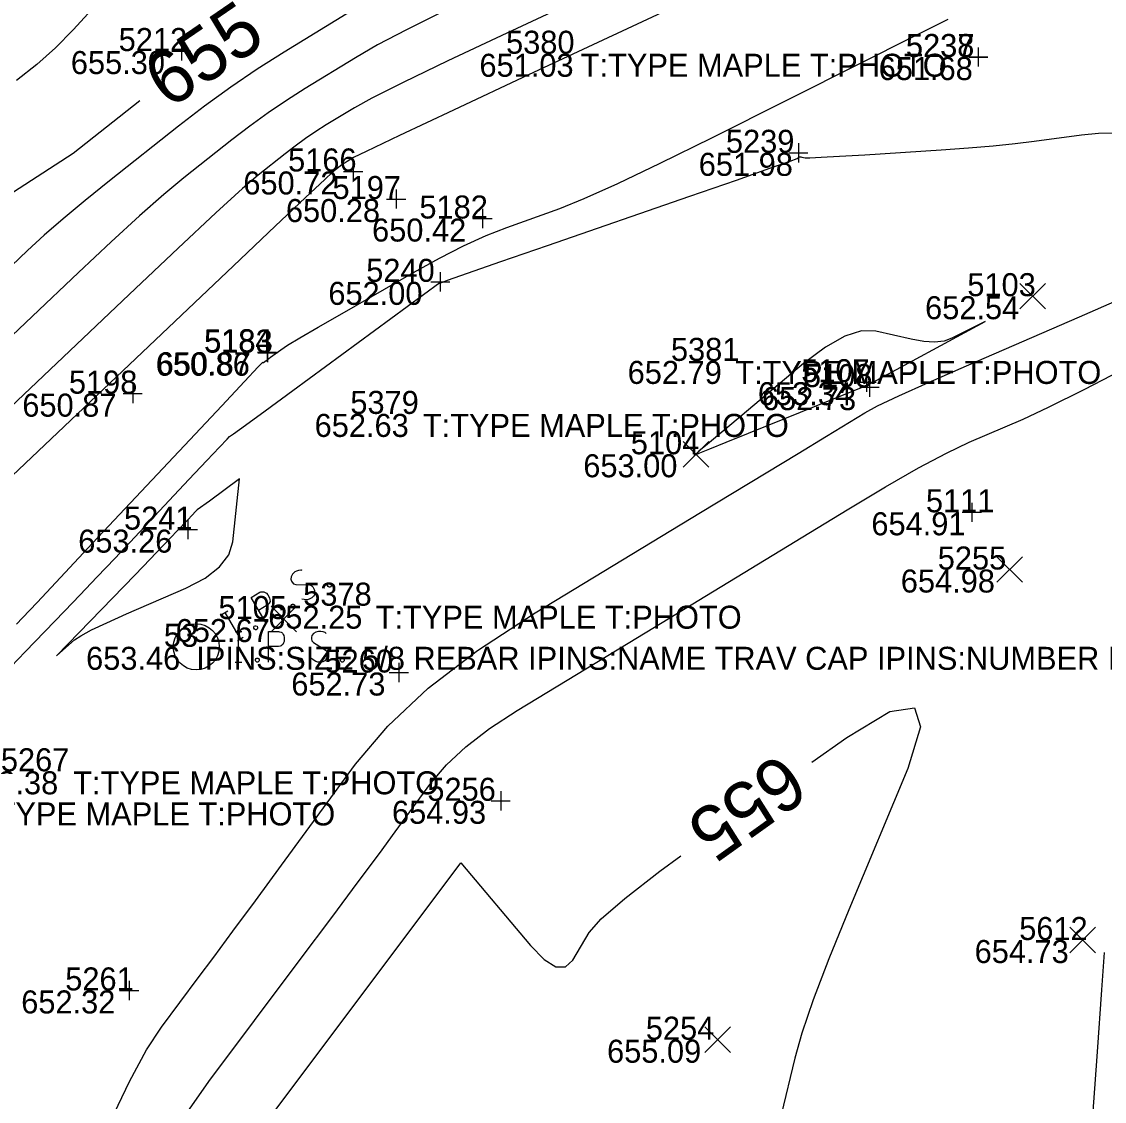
# Model space of a CAD drawing. Extents: x 2129350 to 2137777, y 657588 to 659885.
# Drawn here: x 2132818.3 to 2132874.7, y 658327.6 to 658383.9 of the extents above; entities that cross this region are included whole.
import ezdxf

# ---------------------------------------------------------------- set-up
doc = ezdxf.new("R2010")
doc.units = 0
for name, color, linetype in [('DT_X_Contour_Major', 7, 'Continuous'), ('DT_X_Contour_Minor', 7, 'Continuous'), ('SV_P_Mon_Cells_Set', 7, 'Continuous'), ('SV_X_Random_Point', 7, 'Continuous'), ('SV_X_Shot_Marker', 7, 'Continuous'), ('SV_X_Text_Comment', 7, 'Continuous'), ('SV_X_Text_Elevation', 7, 'Continuous'), ('SV_X_Text_Name', 7, 'Continuous')]:
    doc.layers.add(name, color=color, linetype=linetype)

msp = doc.modelspace()

# ---------------------------------------------------------------- linework, layer by layer
at = {"layer": 'DT_X_Contour_Major'}
for points in [[(2132824.454, 658379.804), (2132820.987, 658377.055), (2132817.223, 658374.618)], [(2132859.501, 658345.315), (2132861.315, 658346.607), (2132863.567, 658347.967), (2132864.848, 658348.15), (2132865.156, 658347.155), (2132864.492, 658344.981), (2132861.424, 658337.614), (2132860.385, 658335.059), (2132859.568, 658332.919), (2132858.973, 658331.193), (2132858.6, 658329.882), (2132857.902, 658326.939)], [(2132829.733, 658324.788), (2132841.192, 658340.075), (2132844.822, 658335.767), (2132845.543, 658335.026), (2132846.151, 658334.651), (2132846.645, 658334.641), (2132847.025, 658334.996), (2132847.888, 658336.431), (2132848.514, 658337.146), (2132849.743, 658338.213), (2132851.576, 658339.634), (2132852.668, 658340.429)], [(2132872.353, 658301.485), (2132874.058, 658325.672), (2132874.379, 658330.207), (2132874.611, 658333.448), (2132874.753, 658335.395)]]:
    msp.add_lwpolyline(points, dxfattribs=at)
at = {"layer": 'DT_X_Contour_Minor'}
for points in [[(2132852.711, 658387.603), (2132843.586, 658383.325), (2132840.523, 658381.879), (2132838.178, 658380.749), (2132836.552, 658379.937), (2132835.643, 658379.442), (2132834.178, 658378.543), (2132833.631, 658378.197), (2132833.091, 658377.83), (2132832.557, 658377.443), (2132832.029, 658377.037), (2132830.629, 658375.927), (2132829.814, 658375.226), (2132828.422, 658373.956), (2132826.45, 658372.116), (2132823.9, 658369.706), (2132816.327, 658362.522)], [(2132856.565, 658386.706), (2132844.717, 658381.151), (2132840.814, 658379.319), (2132837.992, 658377.989), (2132836.252, 658377.163), (2132835.592, 658376.838), (2132835.274, 658376.643), (2132835.156, 658376.568), (2132835.038, 658376.489), (2132834.923, 658376.405), (2132834.808, 658376.317), (2132834.504, 658376.076), (2132834.096, 658375.704), (2132833.097, 658374.767), (2132831.509, 658373.267), (2132829.332, 658371.204), (2132817.793, 658360.256)], [(2132823.3, 658386.033), (2132820.973, 658383.496), (2132820.064, 658382.57), (2132819.081, 658381.692), (2132818.025, 658380.863)], [(2132835.745, 658384.649), (2132831.984, 658382.344), (2132830.582, 658381.454), (2132829.195, 658380.513), (2132827.825, 658379.521), (2132826.47, 658378.478), (2132822.877, 658375.63), (2132821.6, 658374.602), (2132820.463, 658373.654), (2132819.466, 658372.787), (2132818.609, 658372), (2132816.51, 658370.008)], [(2132840.232, 658384.438), (2132838.364, 658383.51), (2132836.851, 658382.712), (2132835.694, 658382.046), (2132833.081, 658380.444), (2132832.106, 658379.825), (2132831.143, 658379.171), (2132830.191, 658378.482), (2132829.249, 658377.758), (2132826.753, 658375.778), (2132825.707, 658374.914), (2132824.442, 658373.805), (2132822.958, 658372.451), (2132821.254, 658370.853), (2132816.419, 658366.265)], [(2132818.035, 658352.511), (2132818.344, 658352.838), (2132819.107, 658353.65), (2132820.325, 658354.948), (2132821.997, 658356.731), (2132827.062, 658362.132), (2132828.724, 658363.904), (2132829.912, 658365.167), (2132830.626, 658365.922), (2132830.865, 658366.169), (2132830.871, 658366.151), (2132830.897, 658366.163), (2132830.974, 658366.214), (2132831.1, 658366.303), (2132831.275, 658366.431), (2132831.809, 658366.823), (2132832.159, 658367.052), (2132832.807, 658367.444), (2132833.755, 658367.999), (2132835.001, 658368.718), (2132838.724, 658370.853), (2132840.075, 658371.6), (2132841.336, 658372.24), (2132842.507, 658372.772), (2132843.589, 658373.198), (2132846.353, 658374.189), (2132847.626, 658374.699), (2132849.373, 658375.483), (2132851.592, 658376.543), (2132854.286, 658377.878), (2132862.099, 658381.804), (2132864.69, 658383.104), (2132866.602, 658384.057)], [(2132817.751, 658350.298), (2132818.481, 658351.074), (2132820.537, 658353.197), (2132821.344, 658354.035), (2132822.222, 658354.956), (2132823.173, 658355.959), (2132824.195, 658357.046), (2132827.017, 658360.055), (2132827.943, 658361.042), (2132828.605, 658361.746), (2132829.002, 658362.167), (2132829.136, 658362.305), (2132829.139, 658362.294), (2132829.345, 658362.442), (2132829.962, 658362.892), (2132830.989, 658363.645), (2132832.427, 658364.7), (2132840.093, 658370.331), (2132840.089, 658370.298), (2132840.089, 658370.292), (2132840.09, 658370.287), (2132840.092, 658370.284), (2132840.096, 658370.282), (2132840.107, 658370.28), (2132840.111, 658370.281), (2132840.117, 658370.284), (2132840.123, 658370.289), (2132840.13, 658370.296), (2132840.149, 658370.318), (2132840.503, 658370.446), (2132841.549, 658370.812), (2132843.287, 658371.417), (2132845.718, 658372.26), (2132853.124, 658374.826), (2132855.557, 658375.671), (2132857.303, 658376.281), (2132858.36, 658376.655), (2132858.73, 658376.795), (2132858.799, 658376.852), (2132858.829, 658376.87), (2132858.869, 658376.878), (2132858.917, 658376.877), (2132858.975, 658376.867), (2132859.142, 658376.828), (2132859.384, 658376.827), (2132859.983, 658376.855), (2132860.94, 658376.909), (2132862.256, 658376.992), (2132866.24, 658377.25), (2132867.664, 658377.35), (2132868.946, 658377.457), (2132870.086, 658377.572), (2132871.084, 658377.693), (2132873.559, 658378.027), (2132874.445, 658378.115), (2132875.249, 658378.128)], [(2132822.931, 658326.594), (2132823.921, 658328.677), (2132824.804, 658330.312), (2132825.58, 658331.499), (2132827.504, 658334.066), (2132828.316, 658335.156), (2132829.311, 658336.499), (2132830.487, 658338.096), (2132831.844, 658339.947), (2132835.707, 658345.222), (2132837.379, 658347.198), (2132839.497, 658349.17), (2132842.062, 658351.137), (2132845.072, 658353.101), (2132853.697, 658358.332), (2132858.772, 658361.411), (2132860.264, 658362.318), (2132861.06, 658362.802), (2132862.254, 658363.53), (2132862.921, 658363.889), (2132864.029, 658364.417), (2132865.576, 658365.116), (2132867.563, 658365.986), (2132873.449, 658368.531), (2132875.547, 658369.455)], [(2132855.864, 658363.416), (2132854.062, 658361.905), (2132853.609, 658361.526), (2132853.454, 658361.399), (2132853.44, 658361.394), (2132853.425, 658361.383), (2132853.402, 658361.359), (2132853.366, 658361.318), (2132853.358, 658361.307), (2132853.36, 658361.303), (2132853.372, 658361.308), (2132853.395, 658361.321), (2132853.468, 658361.365), (2132853.659, 658361.447), (2132854.177, 658361.659), (2132855.023, 658362.001), (2132856.195, 658362.474), (2132862.432, 658364.986), (2132868.527, 658368.29), (2132866.795, 658367.42), (2132866.384, 658367.277), (2132865.894, 658367.221), (2132865.324, 658367.251), (2132864.675, 658367.368), (2132862.838, 658367.795), (2132862.086, 658367.809), (2132861.205, 658367.532), (2132860.197, 658366.963), (2132859.062, 658366.102), (2132855.864, 658363.416)], [(2132826.32, 658326.183), (2132828.051, 658328.67), (2132832.813, 658335.024), (2132834.463, 658337.227), (2132835.841, 658339.073), (2132836.946, 658340.561), (2132837.778, 658341.691), (2132839.635, 658344.227), (2132840.439, 658345.177), (2132841.458, 658346.125), (2132842.691, 658347.071), (2132844.138, 658348.015), (2132848.285, 658350.53), (2132849.911, 658351.518), (2132851.682, 658352.595), (2132853.597, 658353.761), (2132861.335, 658358.483), (2132863.331, 658359.678), (2132865.058, 658360.661), (2132866.515, 658361.433), (2132867.704, 658361.995), (2132870.514, 658363.21), (2132871.834, 658363.822), (2132873.685, 658364.746), (2132876.068, 658365.983)], [(2132828.081, 658358.931), (2132827.449, 658358.468), (2132827.407, 658358.438), (2132827.406, 658358.44), (2132827.379, 658358.412), (2132827.162, 658358.181), (2132826.972, 658357.979), (2132826.393, 658357.362), (2132826.094, 658357.046), (2132825.63, 658356.562), (2132825.001, 658355.91), (2132824.207, 658355.09), (2132820.12, 658350.868), (2132821.057, 658351.694), (2132821.377, 658351.911), (2132821.935, 658352.21), (2132822.732, 658352.591), (2132823.768, 658353.053), (2132826.847, 658354.393), (2132827.867, 658354.92), (2132828.616, 658355.498), (2132829.096, 658356.126), (2132829.306, 658356.804), (2132829.653, 658360.086), (2132828.081, 658358.931)]]:
    msp.add_lwpolyline(points, dxfattribs=at)
at = {"layer": 'SV_P_Mon_Cells_Set'}
for points in [[(2132832.916, 658355.318), (2132832.885, 658355.328), (2132832.843, 658355.334), (2132832.738, 658355.317), (2132832.621, 658355.278), (2132832.544, 658355.234), (2132832.516, 658355.217), (2132832.411, 658355.113), (2132832.344, 658354.986), (2132832.327, 658354.861), (2132832.359, 658354.762), (2132832.396, 658354.697), (2132832.466, 658354.621), (2132832.586, 658354.589), (2132833.301, 658354.565), (2132833.373, 658354.549), (2132833.418, 658354.516), (2132833.475, 658354.462), (2132833.512, 658354.396), (2132833.541, 658354.325), (2132833.556, 658354.276), (2132833.569, 658354.211), (2132833.575, 658354.156), (2132833.575, 658354.112), (2132833.565, 658354.063), (2132833.549, 658354.025), (2132833.524, 658353.981), (2132833.501, 658353.953), (2132833.422, 658353.893), (2132833.288, 658353.815), (2132833.19, 658353.788), (2132833.021, 658353.792), (2132832.907, 658353.814)], [(2132834.259, 658354.624), (2132834.307, 658354.652), (2132834.348, 658354.647), (2132834.402, 658354.62), (2132834.434, 658354.565), (2132834.43, 658354.505), (2132834.414, 658354.467), (2132834.367, 658354.439), (2132834.325, 658354.444), (2132834.271, 658354.471), (2132834.24, 658354.526), (2132834.243, 658354.586), (2132834.259, 658354.624)], [(2132831.055, 658352.524), (2132830.254, 658353.909), (2132830.712, 658354.174), (2132830.766, 658354.191), (2132830.846, 658354.208), (2132830.887, 658354.202), (2132830.928, 658354.197), (2132830.998, 658354.165), (2132831.058, 658354.127), (2132831.128, 658354.051), (2132831.203, 658353.92), (2132831.219, 658353.871), (2132831.238, 658353.794), (2132831.244, 658353.696), (2132831.224, 658353.641), (2132831.209, 658353.603), (2132831.173, 658353.553), (2132831.103, 658353.498), (2132830.645, 658353.233)], [(2132832.37, 658353.532), (2132832.417, 658353.56), (2132832.459, 658353.554), (2132832.513, 658353.527), (2132832.544, 658353.473), (2132832.541, 658353.412), (2132832.525, 658353.374), (2132832.477, 658353.346), (2132832.436, 658353.352), (2132832.382, 658353.379), (2132832.35, 658353.433), (2132832.354, 658353.494), (2132832.37, 658353.532)], [(2132828.747, 658353.038), (2132829.052, 658353.214)], [(2132829.7, 658351.741), (2132828.899, 658353.126)], [(2132830.423, 658352.406), (2132830.471, 658352.434), (2132830.512, 658352.429), (2132830.566, 658352.402), (2132830.597, 658352.347), (2132830.594, 658352.287), (2132830.578, 658352.248), (2132830.53, 658352.221), (2132830.489, 658352.226), (2132830.435, 658352.253), (2132830.404, 658352.308), (2132830.407, 658352.368), (2132830.423, 658352.406)], [(2132829.419, 658352.135), (2132829.772, 658352.135)], [(2132829.547, 658351.653), (2132829.853, 658351.829)], [(2132829.595, 658350.535), (2132829.595, 658352.135)], [(2132831.161, 658350.535), (2132831.161, 658352.135), (2132831.69, 658352.135), (2132831.745, 658352.122), (2132831.822, 658352.097), (2132831.855, 658352.072), (2132831.888, 658352.046), (2132831.932, 658351.983), (2132831.965, 658351.92), (2132831.987, 658351.82), (2132831.987, 658351.668), (2132831.976, 658351.618), (2132831.954, 658351.542), (2132831.91, 658351.454), (2132831.866, 658351.417), (2132831.833, 658351.391), (2132831.778, 658351.366), (2132831.69, 658351.354), (2132831.161, 658351.354)], [(2132834.17, 658352.021), (2132834.148, 658352.046), (2132834.115, 658352.072), (2132834.016, 658352.109), (2132833.894, 658352.135), (2132833.806, 658352.135), (2132833.773, 658352.135), (2132833.63, 658352.097), (2132833.509, 658352.021), (2132833.431, 658351.92), (2132833.409, 658351.82), (2132833.409, 658351.744), (2132833.431, 658351.643), (2132833.52, 658351.555), (2132834.126, 658351.177), (2132834.181, 658351.127), (2132834.203, 658351.076), (2132834.225, 658351.001), (2132834.225, 658350.925), (2132834.214, 658350.85), (2132834.203, 658350.799), (2132834.181, 658350.736), (2132834.159, 658350.686), (2132834.137, 658350.648), (2132834.104, 658350.61), (2132834.071, 658350.585), (2132834.027, 658350.56), (2132833.994, 658350.547), (2132833.894, 658350.535), (2132833.74, 658350.535), (2132833.641, 658350.56), (2132833.497, 658350.648), (2132833.409, 658350.724)], [(2132830.554, 658350.749), (2132830.609, 658350.749), (2132830.643, 658350.724), (2132830.676, 658350.673), (2132830.676, 658350.61), (2132830.643, 658350.56), (2132830.609, 658350.535), (2132830.554, 658350.535), (2132830.521, 658350.56), (2132830.488, 658350.61), (2132830.488, 658350.673), (2132830.521, 658350.724), (2132830.554, 658350.749)], [(2132832.803, 658350.749), (2132832.858, 658350.749), (2132832.891, 658350.724), (2132832.924, 658350.673), (2132832.924, 658350.61), (2132832.891, 658350.56), (2132832.858, 658350.535), (2132832.803, 658350.535), (2132832.77, 658350.56), (2132832.737, 658350.61), (2132832.737, 658350.673), (2132832.77, 658350.724), (2132832.803, 658350.749)], [(2132834.986, 658350.749), (2132835.041, 658350.749), (2132835.074, 658350.724), (2132835.107, 658350.673), (2132835.107, 658350.61), (2132835.074, 658350.56), (2132835.041, 658350.535), (2132834.986, 658350.535), (2132834.952, 658350.56), (2132834.92, 658350.61), (2132834.92, 658350.673), (2132834.952, 658350.724), (2132834.986, 658350.749)], [(2132829.419, 658350.535), (2132829.772, 658350.535)]]:
    msp.add_lwpolyline(points, dxfattribs=at)
msp.add_circle((2132827.4, 658351.333), 1.2, dxfattribs=at)
msp.add_circle((2132827.4, 658351.333), 1.2, dxfattribs=at)
at = {"layer": 'SV_X_Random_Point'}
for p, q in [((2132870.343, 658368.946), (2132871.677, 658370.281)), ((2132870.343, 658370.281), (2132871.677, 658368.946)), ((2132852.788, 658360.704), (2132854.122, 658362.039)), ((2132852.788, 658362.039), (2132854.122, 658360.704)), ((2132869.142, 658354.696), (2132870.476, 658356.03)), ((2132869.142, 658356.03), (2132870.476, 658354.696)), ((2132831.299, 658352.113), (2132832.633, 658353.448)), ((2132831.299, 658353.448), (2132832.633, 658352.113)), ((2132872.944, 658335.378), (2132874.278, 658336.713)), ((2132872.944, 658336.713), (2132874.278, 658335.378)), ((2132853.913, 658330.181), (2132855.247, 658331.515)), ((2132853.913, 658331.515), (2132855.247, 658330.181))]:
    msp.add_line(p, q, dxfattribs=at)
at = {"layer": 'SV_X_Shot_Marker'}
for p, q in [((2132826.623, 658382.896), (2132826.623, 658381.896)), ((2132826.123, 658382.396), (2132827.123, 658382.396)), ((2132826.623, 658382.396), (2132826.623, 658382.396)), ((2132868.173, 658382.585), (2132868.173, 658381.585)), ((2132868.173, 658382.583), (2132868.173, 658381.583)), ((2132867.673, 658382.085), (2132868.673, 658382.085)), ((2132867.673, 658382.083), (2132868.673, 658382.083)), ((2132868.173, 658382.085), (2132868.173, 658382.085)), ((2132868.173, 658382.083), (2132868.173, 658382.083)), ((2132858.793, 658377.589), (2132858.793, 658376.589)), ((2132835.578, 658376.617), (2132835.578, 658375.617)), ((2132858.293, 658377.089), (2132859.293, 658377.089)), ((2132858.793, 658377.089), (2132858.793, 658377.089)), ((2132835.078, 658376.117), (2132836.078, 658376.117)), ((2132835.578, 658376.117), (2132835.578, 658376.117)), ((2132837.818, 658375.18), (2132837.818, 658374.18)), ((2132837.318, 658374.68), (2132838.318, 658374.68)), ((2132837.818, 658374.68), (2132837.818, 658374.68)), ((2132842.32, 658374.163), (2132842.32, 658373.163)), ((2132841.82, 658373.663), (2132842.82, 658373.663)), ((2132842.32, 658373.663), (2132842.32, 658373.663)), ((2132840.124, 658370.862), (2132840.124, 658369.862)), ((2132839.624, 658370.362), (2132840.624, 658370.362)), ((2132840.124, 658370.362), (2132840.124, 658370.362)), ((2132831.089, 658367.194), (2132831.089, 658366.194)), ((2132831.114, 658367.168), (2132831.114, 658366.168)), ((2132830.589, 658366.694), (2132831.589, 658366.694)), ((2132830.614, 658366.668), (2132831.614, 658366.668)), ((2132831.089, 658366.694), (2132831.089, 658366.694)), ((2132831.114, 658366.668), (2132831.114, 658366.668)), ((2132862.348, 658365.63), (2132862.348, 658364.63)), ((2132862.498, 658365.373), (2132862.498, 658364.373)), ((2132824.084, 658365.032), (2132824.084, 658364.032)), ((2132861.848, 658365.13), (2132862.848, 658365.13)), ((2132861.998, 658364.873), (2132862.998, 658364.873)), ((2132862.348, 658365.13), (2132862.348, 658365.13)), ((2132862.498, 658364.873), (2132862.498, 658364.873)), ((2132823.584, 658364.532), (2132824.584, 658364.532)), ((2132824.084, 658364.532), (2132824.084, 658364.532)), ((2132867.832, 658358.847), (2132867.832, 658357.847)), ((2132867.332, 658358.347), (2132868.332, 658358.347)), ((2132867.832, 658358.347), (2132867.832, 658358.347)), ((2132826.46, 658357.443), (2132827.46, 658357.443)), ((2132826.96, 658357.943), (2132826.96, 658356.943)), ((2132826.96, 658357.443), (2132826.96, 658357.443)), ((2132837.957, 658350.492), (2132837.957, 658349.492)), ((2132837.457, 658349.992), (2132838.457, 658349.992)), ((2132837.957, 658349.992), (2132837.957, 658349.992)), ((2132843.273, 658343.805), (2132843.273, 658342.805)), ((2132842.773, 658343.305), (2132843.773, 658343.305)), ((2132843.273, 658343.305), (2132843.273, 658343.305)), ((2132823.904, 658333.917), (2132823.904, 658332.917)), ((2132823.404, 658333.417), (2132824.404, 658333.417)), ((2132823.904, 658333.417), (2132823.904, 658333.417))]:
    msp.add_line(p, q, dxfattribs=at)

# ---------------------------------------------------------------- texts
at = {"layer": 'DT_X_Contour_Major'}
for rotation, p in [(34.3948, (2132825.978, 658379.328)), (215.5691, (2132857.874, 658345.883))]:
    msp.add_text('655', height=2.8, rotation=rotation, dxfattribs=at).set_placement(p)
at = {"layer": 'SV_X_Text_Comment'}
for s, p in [('T:TYPE MAPLE T:PHOTO', (2132847.444, 658381.054)), ('T:TYPE MAPLE T:PHOTO', (2132855.503, 658365.04)), ('T:TYPE MAPLE T:PHOTO', (2132839.211, 658362.276)), ('T:TYPE MAPLE T:PHOTO', (2132836.754, 658352.277)), ('IPINS:SIZE 5/8 REBAR IPINS:NAME TRAV CAP IPINS:NUMBER IPINS:NOTE IPINS:PHOT', (2132827.4, 658350.133)), ('T:TYPE MAPLE T:PHOTO', (2132820.983, 658343.642)), ('T:TYPE MAPLE T:PHOTO', (2132815.563, 658342.02))]:
    msp.add_text(s, height=1.2, dxfattribs=at).set_placement(p)
at = {"layer": 'SV_X_Text_Elevation'}
for s, p in [('655.30', (2132820.86, 658381.196)), ('651.03', (2132842.163, 658381.054)), ('651.68', (2132862.977, 658380.885)), ('651.68', (2132862.977, 658380.883)), ('651.98', (2132853.597, 658375.889)), ('650.72', (2132829.852, 658374.917)), ('650.28', (2132832.073, 658373.48)), ('650.42', (2132836.566, 658372.463)), ('652.00', (2132834.285, 658369.162)), ('652.54', (2132865.398, 658368.414)), ('650.86', (2132825.285, 658365.468)), ('650.87', (2132825.335, 658365.494)), ('652.79', (2132849.891, 658365.04)), ('653.34', (2132856.679, 658363.93)), ('652.73', (2132856.895, 658363.673)), ('650.87', (2132818.33, 658363.332)), ('652.63', (2132833.57, 658362.276)), ('653.00', (2132847.578, 658360.172)), ('654.91', (2132862.597, 658357.147)), ('653.26', (2132821.244, 658356.243)), ('654.98', (2132864.131, 658354.163)), ('652.25', (2132831.151, 658352.277)), ('652.67', (2132826.325, 658351.581)), ('653.46', (2132821.656, 658350.133)), ('653.46', (2132821.656, 658350.133)), ('652.73', (2132832.354, 658348.792)), ('653.38', (2132815.295, 658343.642)), ('654.93', (2132837.604, 658342.105)), ('654.73', (2132867.98, 658334.846)), ('652.32', (2132818.273, 658332.217)), ('655.09', (2132848.817, 658329.648))]:
    msp.add_text(s, height=1.2, dxfattribs=at).set_placement(p)
at = {"layer": 'SV_X_Text_Name'}
for s, p in [('5212', (2132823.354, 658382.396)), ('5380', (2132843.551, 658382.254)), ('5238', (2132864.394, 658382.083)), ('5237', (2132864.403, 658382.085)), ('5239', (2132855.014, 658377.089)), ('5166', (2132832.187, 658376.117)), ('5197', (2132834.502, 658374.68)), ('5182', (2132839.033, 658373.663)), ('5240', (2132836.26, 658370.362)), ('5103', (2132867.6, 658369.614)), ('5184', (2132827.802, 658366.694)), ('5183', (2132827.817, 658366.668)), ('5381', (2132852.148, 658366.24)), ('5107', (2132858.938, 658365.13)), ('5108', (2132859.078, 658364.873)), ('5198', (2132820.759, 658364.532)), ('5379', (2132835.432, 658363.476)), ('5104', (2132850.054, 658361.372)), ('5111', (2132865.442, 658358.347)), ('5241', (2132823.634, 658357.443)), ('5255', (2132866.058, 658355.363)), ('5378', (2132832.975, 658353.477)), ('5105', (2132828.556, 658352.781)), ('53', (2132825.709, 658351.333)), ('53', (2132825.709, 658351.333)), ('5260', (2132834.083, 658349.992)), ('5267', (2132817.213, 658344.842)), ('5256', (2132839.447, 658343.305)), ('5612', (2132870.305, 658336.046)), ('5261', (2132820.568, 658333.417)), ('5254', (2132850.838, 658330.848))]:
    msp.add_text(s, height=1.2, dxfattribs=at).set_placement(p)

doc.saveas('drawing.dxf')
